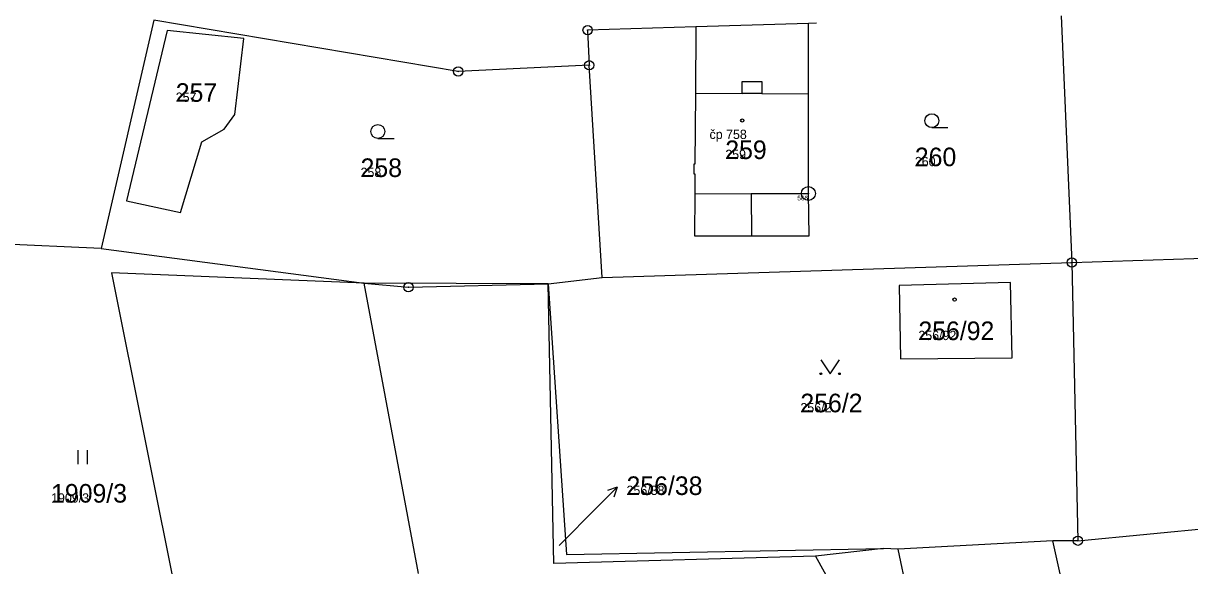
# Model space of a CAD drawing. Extents: x -763628 to -761565, y -976033 to -973833.
# Drawn here: x -762655.5 to -762529.8, y -974598.6 to -974540.2 of the extents above; entities that cross this region are included whole.
import ezdxf

# ---------------------------------------------------------------- set-up
doc = ezdxf.new("R2010")
doc.units = 0
for name, color, linetype in [('KN_cisla parcel 1000', 7, 'Continuous'), ('KN_cisla parcel 500', 7, 'Continuous'), ('KN_cisla parcel znacky', 7, 'Continuous'), ('KN_cisla popisna 500', 7, 'Continuous'), ('KN_hranice parcel', 7, 'Continuous'), ('KN_vnitrni kresba parcel', 7, 'Continuous'), ('KN_znacky bodu BP', 7, 'Continuous'), ('KN_znacky budov', 7, 'Continuous'), ('KN_znacky kultur', 7, 'Continuous')]:
    doc.layers.add(name, color=color, linetype=linetype)

msp = doc.modelspace()

# ---------------------------------------------------------------- linework, layer by layer
at = {"layer": 'KN_cisla parcel znacky'}
for p, q in [((-762593.62, -974592.27), (-762591.5, -974590.15)), ((-762591.5, -974590.15), (-762592.56, -974590.5)), ((-762591.5, -974590.15), (-762591.85, -974591.21)), ((-762597.75, -974596.42), (-762593.62, -974592.27))]:
    msp.add_line(p, q, dxfattribs=at)
at = {"layer": 'KN_hranice parcel'}
for p, q in [((-762570.91, -974540.25), (-762583.03, -974540.61)), ((-762570.03, -974540.22), (-762570.91, -974540.25)), ((-762543.68, -974539.43), (-762542.53, -974565.97)), ((-762593.13, -974567.6), (-762594.52, -974544.75)), ((-762647.11, -974564.48), (-762662.48, -974563.76)), ((-762647.11, -974564.48), (-762618.76, -974568.2)), ((-762593.13, -974567.6), (-762542.53, -974565.97)), ((-762542.53, -974565.97), (-762541.88, -974595.91)), ((-762598.93, -974568.27), (-762593.13, -974567.6)), ((-762612.91, -974599.43), (-762618.76, -974568.2)), ((-762541.88, -974595.91), (-762524.51, -974594.26)), ((-762562.81, -974596.75), (-762570.14, -974597.57)), ((-762561.25, -974596.81), (-762562.81, -974596.75)), ((-762544.56, -974595.93), (-762561.25, -974596.81)), ((-762558.97, -974607.36), (-762561.25, -974596.81)), ((-762541.88, -974595.91), (-762544.56, -974595.93)), ((-762542.41, -974605.78), (-762544.56, -974595.93))]:
    msp.add_line(p, q, dxfattribs=at)
for points in [[(-762594.52, -974544.75), (-762608.63, -974545.41), (-762641.43, -974539.88), (-762647.11, -974564.48)], [(-762583.03, -974540.61), (-762583.08, -974547.74), (-762583.13, -974555.39), (-762583.24, -974555.39), (-762583.25, -974556.43), (-762583.14, -974556.43), (-762583.15, -974558.57), (-762583.19, -974563.09), (-762577.04, -974563.1), (-762570.84, -974563.1), (-762570.91, -974558.54), (-762570.91, -974547.81), (-762570.91, -974540.25)], [(-762636.24, -974552.99), (-762633.85, -974551.62), (-762632.68, -974550.05), (-762631.74, -974541.87), (-762639.99, -974541.02), (-762644.38, -974559.35), (-762638.54, -974560.6), (-762636.24, -974552.99)], [(-762583.03, -974540.61), (-762594.69, -974540.96), (-762594.52, -974544.75)], [(-762542.53, -974565.97), (-762514.05, -974565.05), (-762513.86, -974567.16), (-762513.29, -974573.55), (-762513.44, -974573.55), (-762512.49, -974582), (-762511.26, -974592.96)], [(-762618.76, -974568.2), (-762645.99, -974567.07), (-762638.7, -974603.41), (-762634.57, -974622.51)], [(-762618.76, -974568.2), (-762613.99, -974568.63), (-762598.93, -974568.27)], [(-762570.14, -974597.57), (-762598.33, -974598.36), (-762598.93, -974568.27)], [(-762598.93, -974568.27), (-762596.95, -974597.41), (-762562.81, -974596.75)], [(-762561, -974576.35), (-762548.95, -974576.24), (-762549.13, -974568.14), (-762561.12, -974568.44), (-762561, -974576.35)], [(-762570.14, -974597.57), (-762566.2, -974604.7), (-762565.32, -974608.77)]]:
    msp.add_lwpolyline(points, dxfattribs=at)
at = {"layer": 'KN_vnitrni kresba parcel'}
for p, q in [((-762578.04, -974547.77), (-762578.03, -974546.48)), ((-762578.03, -974546.48), (-762575.92, -974546.49)), ((-762575.92, -974546.49), (-762575.93, -974547.78)), ((-762583.08, -974547.74), (-762578.04, -974547.77)), ((-762575.93, -974547.78), (-762578.04, -974547.77)), ((-762575.93, -974547.78), (-762570.91, -974547.81)), ((-762583.15, -974558.57), (-762577.06, -974558.56)), ((-762577.06, -974558.56), (-762570.91, -974558.54)), ((-762577.06, -974558.56), (-762577.04, -974563.1)), ((-762598.93, -974568.27), (-762618.76, -974568.2))]:
    msp.add_line(p, q, dxfattribs=at)
at = {"layer": 'KN_znacky bodu BP'}
for centre, radius in [((-762594.69, -974540.96), 0.5), ((-762594.69, -974540.96), 0.0303), ((-762608.63, -974545.41), 0.5), ((-762594.52, -974544.75), 0.5), ((-762594.52, -974544.75), 0.0303), ((-762608.63, -974545.41), 0.0303), ((-762570.91, -974558.54), 0.75), ((-762570.91, -974558.54), 0.03), ((-762542.53, -974565.97), 0.5), ((-762542.53, -974565.97), 0.0303), ((-762613.99, -974568.63), 0.5), ((-762613.99, -974568.63), 0.0303), ((-762541.88, -974595.91), 0.5), ((-762541.88, -974595.91), 0.0303)]:
    msp.add_circle(centre, radius, dxfattribs=at)
at = {"layer": 'KN_znacky budov'}
for centre in [(-762578.04, -974550.69), (-762555.16, -974569.96)]:
    msp.add_circle(centre, 0.175, dxfattribs=at)
at = {"layer": 'KN_znacky kultur'}
for p, q in [((-762557.62, -974551.46), (-762555.87, -974551.46)), ((-762617.29, -974552.62), (-762615.54, -974552.62)), ((-762649.57, -974587.66), (-762649.57, -974586.16)), ((-762648.57, -974587.66), (-762648.57, -974586.16))]:
    msp.add_line(p, q, dxfattribs=at)
msp.add_lwpolyline([(-762569.57, -974576.44), (-762568.57, -974577.94), (-762567.57, -974576.44)], dxfattribs=at)
for centre, radius in [((-762557.62, -974550.71), 0.75), ((-762617.29, -974551.87), 0.75), ((-762569.57, -974577.94), 0.1), ((-762567.57, -974577.94), 0.1)]:
    msp.add_circle(centre, radius, dxfattribs=at)

# ---------------------------------------------------------------- texts
at = {"layer": 'KN_cisla parcel 1000'}
for s, p in [('257', (-762639.06, -974548.68)), ('259', (-762579.86, -974554.84)), ('260', (-762559.44, -974555.61)), ('258', (-762619.15, -974556.77)), ('256/92', (-762559.06, -974574.32)), ('256/2', (-762571.77, -974582.09)), ('256/38', (-762590.5, -974590.99)), ('1909/3', (-762652.49, -974591.81))]:
    msp.add_text(s, height=2, dxfattribs=at).set_placement(p)
at = {"layer": 'KN_cisla parcel 500'}
for s, p in [('257', (-762639.06, -974548.68)), ('259', (-762579.86, -974554.84)), ('260', (-762559.44, -974555.61)), ('258', (-762619.15, -974556.77)), ('256/92', (-762559.06, -974574.32)), ('256/2', (-762571.77, -974582.09)), ('256/38', (-762590.5, -974590.99)), ('1909/3', (-762652.49, -974591.81))]:
    msp.add_text(s, height=1, dxfattribs=at).set_placement(p)
at = {"layer": 'KN_cisla popisna 500'}
msp.add_text('čp 758', height=1, dxfattribs=at).set_placement((-762581.56, -974552.68))
at = {"layer": 'KN_znacky bodu BP'}
msp.add_text('566', height=0.5, dxfattribs=at).set_placement((-762572.1, -974559.29))

doc.saveas('drawing.dxf')
